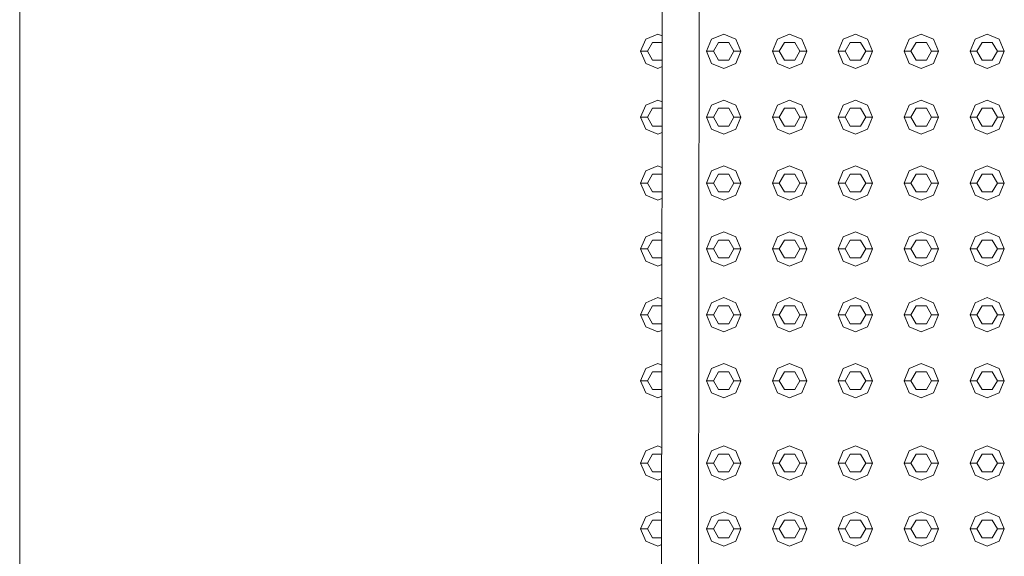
# Model space of a CAD drawing. Header units: millimetres. Extents: x -261 to 187, y -214 to 106.
# Tile 542 of 656: x -218.695 to -217.976, y 10.32 to 10.711. Entities that reach past the tile are written whole.
import ezdxf

# ---------------------------------------------------------------- set-up
doc = ezdxf.new("R2010")
doc.units = ezdxf.units.MM
doc.header["$LTSCALE"] = 0.005
doc.header["$MEASUREMENT"] = 0
for name, color, linetype, lineweight in [('IFC-Elemento construtivo genérico-Contorno', 9, 'Continuous', 5), ('IFC-Laje-Contorno', 9, 'Continuous', 5), ('IFC-Porta-Contorno', 9, 'Continuous', 5)]:
    doc.layers.add(name, color=color, linetype=linetype, lineweight=lineweight)

msp = doc.modelspace()

# ---------------------------------------------------------------- linework, layer by layer
at = {"layer": 'IFC-Elemento construtivo genérico-Contorno', "lineweight": 5}
for p, q in [((-218.24116, 10.68843), (-218.23749, 10.69729)), ((-218.23749, 10.69729), (-218.22864, 10.70096)), ((-218.22864, 10.70096), (-218.22547, 10.69964)), ((-218.19307, 10.68843), (-218.1894, 10.69729)), ((-218.1894, 10.69729), (-218.18055, 10.70096)), ((-218.18055, 10.70096), (-218.17169, 10.69729)), ((-218.17169, 10.69729), (-218.16802, 10.68843)), ((-218.14498, 10.68843), (-218.14131, 10.69729)), ((-218.14131, 10.69729), (-218.13245, 10.70096)), ((-218.13245, 10.70096), (-218.1236, 10.69729)), ((-218.1236, 10.69729), (-218.11993, 10.68843)), ((-218.09689, 10.68843), (-218.09322, 10.69729)), ((-218.09322, 10.69729), (-218.08436, 10.70096)), ((-218.08436, 10.70096), (-218.07551, 10.69729)), ((-218.07551, 10.69729), (-218.07184, 10.68843)), ((-218.0488, 10.68843), (-218.04513, 10.69729)), ((-218.04513, 10.69729), (-218.03627, 10.70096)), ((-218.03627, 10.70096), (-218.02742, 10.69729)), ((-218.02742, 10.69729), (-218.02375, 10.68843)), ((-218.0007, 10.68843), (-217.99704, 10.69729)), ((-217.99704, 10.69729), (-217.98818, 10.70096)), ((-217.98818, 10.70096), (-217.97932, 10.69729)), ((-217.97932, 10.69729), (-217.97566, 10.68843)), ((-218.23615, 10.68843), (-218.2324, 10.69494)), ((-218.2324, 10.69494), (-218.22547, 10.69494)), ((-218.18806, 10.68843), (-218.1843, 10.69494)), ((-218.1843, 10.69494), (-218.17679, 10.69494)), ((-218.17679, 10.69494), (-218.17303, 10.68843)), ((-218.13997, 10.68843), (-218.13621, 10.69494)), ((-218.13621, 10.69494), (-218.1287, 10.69494)), ((-218.1287, 10.69494), (-218.12494, 10.68843)), ((-218.09188, 10.68843), (-218.08812, 10.69494)), ((-218.08812, 10.69494), (-218.08061, 10.69494)), ((-218.08061, 10.69494), (-218.07685, 10.68843)), ((-218.04379, 10.68843), (-218.04003, 10.69494)), ((-218.04003, 10.69494), (-218.03251, 10.69494)), ((-218.03251, 10.69494), (-218.02876, 10.68843)), ((-217.9957, 10.68843), (-217.99194, 10.69494)), ((-217.99194, 10.69494), (-217.98442, 10.69494)), ((-217.98442, 10.69494), (-217.98067, 10.68843)), ((-218.24116, 10.68843), (-218.23615, 10.68843)), ((-218.24116, 10.68843), (-218.23749, 10.67958)), ((-218.23615, 10.68843), (-218.2324, 10.68193)), ((-218.19307, 10.68843), (-218.18806, 10.68843)), ((-218.19307, 10.68843), (-218.1894, 10.67958)), ((-218.18806, 10.68843), (-218.1843, 10.68193)), ((-218.17679, 10.68193), (-218.17303, 10.68843)), ((-218.17303, 10.68843), (-218.16802, 10.68843)), ((-218.17169, 10.67958), (-218.16802, 10.68843)), ((-218.14498, 10.68843), (-218.13997, 10.68843)), ((-218.14498, 10.68843), (-218.14131, 10.67958)), ((-218.13997, 10.68843), (-218.13621, 10.68193)), ((-218.1287, 10.68193), (-218.12494, 10.68843)), ((-218.12494, 10.68843), (-218.11993, 10.68843)), ((-218.1236, 10.67958), (-218.11993, 10.68843)), ((-218.09689, 10.68843), (-218.09188, 10.68843)), ((-218.09689, 10.68843), (-218.09322, 10.67958)), ((-218.09188, 10.68843), (-218.08812, 10.68193)), ((-218.08061, 10.68193), (-218.07685, 10.68843)), ((-218.07685, 10.68843), (-218.07184, 10.68843)), ((-218.07551, 10.67958), (-218.07184, 10.68843)), ((-218.0488, 10.68843), (-218.04379, 10.68843)), ((-218.0488, 10.68843), (-218.04513, 10.67958)), ((-218.04379, 10.68843), (-218.04003, 10.68193)), ((-218.03251, 10.68193), (-218.02876, 10.68843)), ((-218.02876, 10.68843), (-218.02375, 10.68843)), ((-218.02742, 10.67958), (-218.02375, 10.68843)), ((-218.0007, 10.68843), (-217.9957, 10.68843)), ((-218.0007, 10.68843), (-217.99704, 10.67958)), ((-217.9957, 10.68843), (-217.99194, 10.68193)), ((-217.98442, 10.68193), (-217.98067, 10.68843)), ((-217.98067, 10.68843), (-217.97566, 10.68843)), ((-217.97932, 10.67958), (-217.97566, 10.68843)), ((-218.23749, 10.67958), (-218.22864, 10.67591)), ((-218.2324, 10.68193), (-218.22549, 10.68193)), ((-218.22864, 10.67591), (-218.2255, 10.67721)), ((-218.1894, 10.67958), (-218.18055, 10.67591)), ((-218.1843, 10.68193), (-218.17679, 10.68193)), ((-218.18055, 10.67591), (-218.17169, 10.67958)), ((-218.14131, 10.67958), (-218.13245, 10.67591)), ((-218.13621, 10.68193), (-218.1287, 10.68193)), ((-218.13245, 10.67591), (-218.1236, 10.67958)), ((-218.09322, 10.67958), (-218.08436, 10.67591)), ((-218.08812, 10.68193), (-218.08061, 10.68193)), ((-218.08436, 10.67591), (-218.07551, 10.67958)), ((-218.04513, 10.67958), (-218.03627, 10.67591)), ((-218.04003, 10.68193), (-218.03251, 10.68193)), ((-218.03627, 10.67591), (-218.02742, 10.67958)), ((-217.99704, 10.67958), (-217.98818, 10.67591)), ((-217.99194, 10.68193), (-217.98442, 10.68193)), ((-217.98818, 10.67591), (-217.97932, 10.67958)), ((-218.24116, 10.64034), (-218.23749, 10.6492)), ((-218.23749, 10.6492), (-218.22864, 10.65286)), ((-218.23615, 10.64034), (-218.2324, 10.64685)), ((-218.2324, 10.64685), (-218.22554, 10.64685)), ((-218.22864, 10.65286), (-218.22553, 10.65158)), ((-218.19307, 10.64034), (-218.1894, 10.6492)), ((-218.1894, 10.6492), (-218.18055, 10.65286)), ((-218.18806, 10.64034), (-218.1843, 10.64685)), ((-218.1843, 10.64685), (-218.17679, 10.64685)), ((-218.18055, 10.65286), (-218.17169, 10.6492)), ((-218.17679, 10.64685), (-218.17303, 10.64034)), ((-218.17169, 10.6492), (-218.16802, 10.64034)), ((-218.14498, 10.64034), (-218.14131, 10.6492)), ((-218.14131, 10.6492), (-218.13245, 10.65286)), ((-218.13997, 10.64034), (-218.13621, 10.64685)), ((-218.13621, 10.64685), (-218.1287, 10.64685)), ((-218.13245, 10.65286), (-218.1236, 10.6492)), ((-218.1287, 10.64685), (-218.12494, 10.64034)), ((-218.1236, 10.6492), (-218.11993, 10.64034)), ((-218.09689, 10.64034), (-218.09322, 10.6492)), ((-218.09322, 10.6492), (-218.08436, 10.65286)), ((-218.09188, 10.64034), (-218.08812, 10.64685)), ((-218.08812, 10.64685), (-218.08061, 10.64685)), ((-218.08436, 10.65286), (-218.07551, 10.6492)), ((-218.08061, 10.64685), (-218.07685, 10.64034)), ((-218.07551, 10.6492), (-218.07184, 10.64034)), ((-218.0488, 10.64034), (-218.04513, 10.6492)), ((-218.04513, 10.6492), (-218.03627, 10.65286)), ((-218.04379, 10.64034), (-218.04003, 10.64685)), ((-218.04003, 10.64685), (-218.03251, 10.64685)), ((-218.03627, 10.65286), (-218.02742, 10.6492)), ((-218.03251, 10.64685), (-218.02876, 10.64034)), ((-218.02742, 10.6492), (-218.02375, 10.64034)), ((-218.0007, 10.64034), (-217.99704, 10.6492)), ((-217.99704, 10.6492), (-217.98818, 10.65286)), ((-217.9957, 10.64034), (-217.99194, 10.64685)), ((-217.99194, 10.64685), (-217.98442, 10.64685)), ((-217.98818, 10.65286), (-217.97932, 10.6492)), ((-217.98442, 10.64685), (-217.98067, 10.64034)), ((-217.97932, 10.6492), (-217.97566, 10.64034)), ((-218.24116, 10.64034), (-218.23615, 10.64034)), ((-218.24116, 10.64034), (-218.23749, 10.63148)), ((-218.23615, 10.64034), (-218.2324, 10.63383)), ((-218.19307, 10.64034), (-218.18806, 10.64034)), ((-218.19307, 10.64034), (-218.1894, 10.63148)), ((-218.18806, 10.64034), (-218.1843, 10.63383)), ((-218.17679, 10.63383), (-218.17303, 10.64034)), ((-218.17303, 10.64034), (-218.16802, 10.64034)), ((-218.17169, 10.63148), (-218.16802, 10.64034)), ((-218.14498, 10.64034), (-218.13997, 10.64034)), ((-218.14498, 10.64034), (-218.14131, 10.63148)), ((-218.13997, 10.64034), (-218.13621, 10.63383)), ((-218.1287, 10.63383), (-218.12494, 10.64034)), ((-218.12494, 10.64034), (-218.11993, 10.64034)), ((-218.1236, 10.63148), (-218.11993, 10.64034)), ((-218.09689, 10.64034), (-218.09188, 10.64034)), ((-218.09689, 10.64034), (-218.09322, 10.63148)), ((-218.09188, 10.64034), (-218.08812, 10.63383)), ((-218.08061, 10.63383), (-218.07685, 10.64034)), ((-218.07685, 10.64034), (-218.07184, 10.64034)), ((-218.07551, 10.63148), (-218.07184, 10.64034)), ((-218.0488, 10.64034), (-218.04379, 10.64034)), ((-218.0488, 10.64034), (-218.04513, 10.63148)), ((-218.04379, 10.64034), (-218.04003, 10.63383)), ((-218.03251, 10.63383), (-218.02876, 10.64034)), ((-218.02876, 10.64034), (-218.02375, 10.64034)), ((-218.02742, 10.63148), (-218.02375, 10.64034)), ((-218.0007, 10.64034), (-217.9957, 10.64034)), ((-218.0007, 10.64034), (-217.99704, 10.63148)), ((-217.9957, 10.64034), (-217.99194, 10.63383)), ((-217.98442, 10.63383), (-217.98067, 10.64034)), ((-217.98067, 10.64034), (-217.97566, 10.64034)), ((-217.97932, 10.63148), (-217.97566, 10.64034)), ((-218.2324, 10.63383), (-218.22555, 10.63383)), ((-218.1843, 10.63383), (-218.17679, 10.63383)), ((-218.13621, 10.63383), (-218.1287, 10.63383)), ((-218.08812, 10.63383), (-218.08061, 10.63383)), ((-218.04003, 10.63383), (-218.03251, 10.63383)), ((-217.99194, 10.63383), (-217.98442, 10.63383)), ((-218.23749, 10.63148), (-218.22864, 10.62782)), ((-218.22864, 10.62782), (-218.22556, 10.62909)), ((-218.1894, 10.63148), (-218.18055, 10.62782)), ((-218.18055, 10.62782), (-218.17169, 10.63148)), ((-218.14131, 10.63148), (-218.13245, 10.62782)), ((-218.13245, 10.62782), (-218.1236, 10.63148)), ((-218.09322, 10.63148), (-218.08436, 10.62782)), ((-218.08436, 10.62782), (-218.07551, 10.63148)), ((-218.04513, 10.63148), (-218.03627, 10.62782)), ((-218.03627, 10.62782), (-218.02742, 10.63148)), ((-217.99704, 10.63148), (-217.98818, 10.62782)), ((-217.98818, 10.62782), (-217.97932, 10.63148)), ((-218.23749, 10.6011), (-218.22864, 10.60477)), ((-218.22864, 10.60477), (-218.22559, 10.60351)), ((-218.1894, 10.6011), (-218.18055, 10.60477)), ((-218.18055, 10.60477), (-218.17169, 10.6011)), ((-218.14131, 10.6011), (-218.13245, 10.60477)), ((-218.13245, 10.60477), (-218.1236, 10.6011)), ((-218.09322, 10.6011), (-218.08436, 10.60477)), ((-218.08436, 10.60477), (-218.07551, 10.6011)), ((-218.04513, 10.6011), (-218.03627, 10.60477)), ((-218.03627, 10.60477), (-218.02742, 10.6011)), ((-217.99704, 10.6011), (-217.98818, 10.60477)), ((-217.98818, 10.60477), (-217.97932, 10.6011)), ((-218.24116, 10.59225), (-218.23749, 10.6011)), ((-218.23615, 10.59225), (-218.2324, 10.59876)), ((-218.2324, 10.59876), (-218.2256, 10.59876)), ((-218.19307, 10.59225), (-218.1894, 10.6011)), ((-218.18806, 10.59225), (-218.1843, 10.59876)), ((-218.1843, 10.59876), (-218.17679, 10.59876)), ((-218.17679, 10.59876), (-218.17303, 10.59225)), ((-218.17169, 10.6011), (-218.16802, 10.59225)), ((-218.14498, 10.59225), (-218.14131, 10.6011)), ((-218.13997, 10.59225), (-218.13621, 10.59876)), ((-218.13621, 10.59876), (-218.1287, 10.59876)), ((-218.1287, 10.59876), (-218.12494, 10.59225)), ((-218.1236, 10.6011), (-218.11993, 10.59225)), ((-218.09689, 10.59225), (-218.09322, 10.6011)), ((-218.09188, 10.59225), (-218.08812, 10.59876)), ((-218.08812, 10.59876), (-218.08061, 10.59876)), ((-218.08061, 10.59876), (-218.07685, 10.59225)), ((-218.07551, 10.6011), (-218.07184, 10.59225)), ((-218.0488, 10.59225), (-218.04513, 10.6011)), ((-218.04379, 10.59225), (-218.04003, 10.59876)), ((-218.04003, 10.59876), (-218.03251, 10.59876)), ((-218.03251, 10.59876), (-218.02876, 10.59225)), ((-218.02742, 10.6011), (-218.02375, 10.59225)), ((-218.0007, 10.59225), (-217.99704, 10.6011)), ((-217.9957, 10.59225), (-217.99194, 10.59876)), ((-217.99194, 10.59876), (-217.98442, 10.59876)), ((-217.98442, 10.59876), (-217.98067, 10.59225)), ((-217.97932, 10.6011), (-217.97566, 10.59225)), ((-218.24116, 10.59225), (-218.23615, 10.59225)), ((-218.24116, 10.59225), (-218.23749, 10.5834)), ((-218.23615, 10.59225), (-218.2324, 10.58574)), ((-218.19307, 10.59225), (-218.18806, 10.59225)), ((-218.19307, 10.59225), (-218.1894, 10.5834)), ((-218.18806, 10.59225), (-218.1843, 10.58574)), ((-218.17679, 10.58574), (-218.17303, 10.59225)), ((-218.17303, 10.59225), (-218.16802, 10.59225)), ((-218.17169, 10.5834), (-218.16802, 10.59225)), ((-218.14498, 10.59225), (-218.13997, 10.59225)), ((-218.14498, 10.59225), (-218.14131, 10.5834)), ((-218.13997, 10.59225), (-218.13621, 10.58574)), ((-218.1287, 10.58574), (-218.12494, 10.59225)), ((-218.12494, 10.59225), (-218.11993, 10.59225)), ((-218.1236, 10.5834), (-218.11993, 10.59225)), ((-218.09689, 10.59225), (-218.09188, 10.59225)), ((-218.09689, 10.59225), (-218.09322, 10.5834)), ((-218.09188, 10.59225), (-218.08812, 10.58574)), ((-218.08061, 10.58574), (-218.07685, 10.59225)), ((-218.07685, 10.59225), (-218.07184, 10.59225)), ((-218.07551, 10.5834), (-218.07184, 10.59225)), ((-218.0488, 10.59225), (-218.04379, 10.59225)), ((-218.0488, 10.59225), (-218.04513, 10.5834)), ((-218.04379, 10.59225), (-218.04003, 10.58574)), ((-218.03251, 10.58574), (-218.02876, 10.59225)), ((-218.02876, 10.59225), (-218.02375, 10.59225)), ((-218.02742, 10.5834), (-218.02375, 10.59225)), ((-218.0007, 10.59225), (-217.9957, 10.59225)), ((-218.0007, 10.59225), (-217.99704, 10.5834)), ((-217.9957, 10.59225), (-217.99194, 10.58574)), ((-217.98442, 10.58574), (-217.98067, 10.59225)), ((-217.98067, 10.59225), (-217.97566, 10.59225)), ((-217.97932, 10.5834), (-217.97566, 10.59225)), ((-218.23749, 10.5834), (-218.22864, 10.57973)), ((-218.2324, 10.58574), (-218.22561, 10.58574)), ((-218.1894, 10.5834), (-218.18055, 10.57973)), ((-218.1843, 10.58574), (-218.17679, 10.58574)), ((-218.18055, 10.57973), (-218.17169, 10.5834)), ((-218.14131, 10.5834), (-218.13245, 10.57973)), ((-218.13621, 10.58574), (-218.1287, 10.58574)), ((-218.13245, 10.57973), (-218.1236, 10.5834)), ((-218.09322, 10.5834), (-218.08436, 10.57973)), ((-218.08812, 10.58574), (-218.08061, 10.58574)), ((-218.08436, 10.57973), (-218.07551, 10.5834)), ((-218.04513, 10.5834), (-218.03627, 10.57973)), ((-218.04003, 10.58574), (-218.03251, 10.58574)), ((-218.03627, 10.57973), (-218.02742, 10.5834)), ((-217.99704, 10.5834), (-217.98818, 10.57973)), ((-217.99194, 10.58574), (-217.98442, 10.58574)), ((-217.98818, 10.57973), (-217.97932, 10.5834)), ((-218.22864, 10.57973), (-218.22562, 10.58097)), ((-218.24116, 10.54416), (-218.23749, 10.55302)), ((-218.23749, 10.55302), (-218.22864, 10.55668)), ((-218.22864, 10.55668), (-218.22565, 10.55545)), ((-218.19307, 10.54416), (-218.1894, 10.55302)), ((-218.1894, 10.55302), (-218.18055, 10.55668)), ((-218.18055, 10.55668), (-218.17169, 10.55302)), ((-218.17169, 10.55302), (-218.16802, 10.54416)), ((-218.14498, 10.54416), (-218.14131, 10.55302)), ((-218.14131, 10.55302), (-218.13245, 10.55668)), ((-218.13245, 10.55668), (-218.1236, 10.55302)), ((-218.1236, 10.55302), (-218.11993, 10.54416)), ((-218.09689, 10.54416), (-218.09322, 10.55302)), ((-218.09322, 10.55302), (-218.08436, 10.55668)), ((-218.08436, 10.55668), (-218.07551, 10.55302)), ((-218.07551, 10.55302), (-218.07184, 10.54416)), ((-218.0488, 10.54416), (-218.04513, 10.55302)), ((-218.04513, 10.55302), (-218.03627, 10.55668)), ((-218.03627, 10.55668), (-218.02742, 10.55302)), ((-218.02742, 10.55302), (-218.02375, 10.54416)), ((-218.0007, 10.54416), (-217.99704, 10.55302)), ((-217.99704, 10.55302), (-217.98818, 10.55668)), ((-217.98818, 10.55668), (-217.97932, 10.55302)), ((-217.97932, 10.55302), (-217.97566, 10.54416)), ((-218.23615, 10.54416), (-218.2324, 10.55067)), ((-218.2324, 10.55067), (-218.22566, 10.55067)), ((-218.18806, 10.54416), (-218.1843, 10.55067)), ((-218.1843, 10.55067), (-218.17679, 10.55067)), ((-218.17679, 10.55067), (-218.17303, 10.54416)), ((-218.13997, 10.54416), (-218.13621, 10.55067)), ((-218.13621, 10.55067), (-218.1287, 10.55067)), ((-218.1287, 10.55067), (-218.12494, 10.54416)), ((-218.09188, 10.54416), (-218.08812, 10.55067)), ((-218.08812, 10.55067), (-218.08061, 10.55067)), ((-218.08061, 10.55067), (-218.07685, 10.54416)), ((-218.04379, 10.54416), (-218.04003, 10.55067)), ((-218.04003, 10.55067), (-218.03251, 10.55067)), ((-218.03251, 10.55067), (-218.02876, 10.54416)), ((-217.9957, 10.54416), (-217.99194, 10.55067)), ((-217.99194, 10.55067), (-217.98442, 10.55067)), ((-217.98442, 10.55067), (-217.98067, 10.54416)), ((-218.24116, 10.54416), (-218.23615, 10.54416)), ((-218.24116, 10.54416), (-218.23749, 10.5353)), ((-218.23615, 10.54416), (-218.2324, 10.53765)), ((-218.19307, 10.54416), (-218.18806, 10.54416)), ((-218.19307, 10.54416), (-218.1894, 10.5353)), ((-218.18806, 10.54416), (-218.1843, 10.53765)), ((-218.17679, 10.53765), (-218.17303, 10.54416)), ((-218.17303, 10.54416), (-218.16802, 10.54416)), ((-218.17169, 10.5353), (-218.16802, 10.54416)), ((-218.14498, 10.54416), (-218.13997, 10.54416)), ((-218.14498, 10.54416), (-218.14131, 10.5353)), ((-218.13997, 10.54416), (-218.13621, 10.53765)), ((-218.1287, 10.53765), (-218.12494, 10.54416)), ((-218.12494, 10.54416), (-218.11993, 10.54416)), ((-218.1236, 10.5353), (-218.11993, 10.54416)), ((-218.09689, 10.54416), (-218.09188, 10.54416)), ((-218.09689, 10.54416), (-218.09322, 10.5353)), ((-218.09188, 10.54416), (-218.08812, 10.53765)), ((-218.08061, 10.53765), (-218.07685, 10.54416)), ((-218.07685, 10.54416), (-218.07184, 10.54416)), ((-218.07551, 10.5353), (-218.07184, 10.54416)), ((-218.0488, 10.54416), (-218.04379, 10.54416)), ((-218.0488, 10.54416), (-218.04513, 10.5353)), ((-218.04379, 10.54416), (-218.04003, 10.53765)), ((-218.03251, 10.53765), (-218.02876, 10.54416)), ((-218.02876, 10.54416), (-218.02375, 10.54416)), ((-218.02742, 10.5353), (-218.02375, 10.54416)), ((-218.0007, 10.54416), (-217.9957, 10.54416)), ((-218.0007, 10.54416), (-217.99704, 10.5353)), ((-217.9957, 10.54416), (-217.99194, 10.53765)), ((-217.98442, 10.53765), (-217.98067, 10.54416)), ((-217.98067, 10.54416), (-217.97566, 10.54416)), ((-217.97932, 10.5353), (-217.97566, 10.54416)), ((-218.23749, 10.5353), (-218.22864, 10.53164)), ((-218.2324, 10.53765), (-218.22568, 10.53765)), ((-218.22864, 10.53164), (-218.22568, 10.53286)), ((-218.1894, 10.5353), (-218.18055, 10.53164)), ((-218.1843, 10.53765), (-218.17679, 10.53765)), ((-218.18055, 10.53164), (-218.17169, 10.5353)), ((-218.14131, 10.5353), (-218.13245, 10.53164)), ((-218.13621, 10.53765), (-218.1287, 10.53765)), ((-218.13245, 10.53164), (-218.1236, 10.5353)), ((-218.09322, 10.5353), (-218.08436, 10.53164)), ((-218.08812, 10.53765), (-218.08061, 10.53765)), ((-218.08436, 10.53164), (-218.07551, 10.5353)), ((-218.04513, 10.5353), (-218.03627, 10.53164)), ((-218.04003, 10.53765), (-218.03251, 10.53765)), ((-218.03627, 10.53164), (-218.02742, 10.5353)), ((-217.99704, 10.5353), (-217.98818, 10.53164)), ((-217.99194, 10.53765), (-217.98442, 10.53765)), ((-217.98818, 10.53164), (-217.97932, 10.5353)), ((-218.24116, 10.49607), (-218.23749, 10.50492)), ((-218.23749, 10.50492), (-218.22864, 10.50859)), ((-218.22864, 10.50859), (-218.22572, 10.50738)), ((-218.19307, 10.49607), (-218.1894, 10.50492)), ((-218.1894, 10.50492), (-218.18055, 10.50859)), ((-218.18055, 10.50859), (-218.17169, 10.50492)), ((-218.17169, 10.50492), (-218.16802, 10.49607)), ((-218.14498, 10.49607), (-218.14131, 10.50492)), ((-218.14131, 10.50492), (-218.13245, 10.50859)), ((-218.13245, 10.50859), (-218.1236, 10.50492)), ((-218.1236, 10.50492), (-218.11993, 10.49607)), ((-218.09689, 10.49607), (-218.09322, 10.50492)), ((-218.09322, 10.50492), (-218.08436, 10.50859)), ((-218.08436, 10.50859), (-218.07551, 10.50492)), ((-218.07551, 10.50492), (-218.07184, 10.49607)), ((-218.0488, 10.49607), (-218.04513, 10.50492)), ((-218.04513, 10.50492), (-218.03627, 10.50859)), ((-218.03627, 10.50859), (-218.02742, 10.50492)), ((-218.02742, 10.50492), (-218.02375, 10.49607)), ((-218.0007, 10.49607), (-217.99704, 10.50492)), ((-217.99704, 10.50492), (-217.98818, 10.50859)), ((-217.98818, 10.50859), (-217.97932, 10.50492)), ((-217.97932, 10.50492), (-217.97566, 10.49607)), ((-218.24116, 10.49607), (-218.23615, 10.49607)), ((-218.24116, 10.49607), (-218.23749, 10.48721)), ((-218.23615, 10.49607), (-218.2324, 10.50257)), ((-218.23615, 10.49607), (-218.2324, 10.48956)), ((-218.2324, 10.50257), (-218.22572, 10.50257)), ((-218.19307, 10.49607), (-218.18806, 10.49607)), ((-218.19307, 10.49607), (-218.1894, 10.48721)), ((-218.18806, 10.49607), (-218.1843, 10.50257)), ((-218.18806, 10.49607), (-218.1843, 10.48956)), ((-218.1843, 10.50257), (-218.17679, 10.50257)), ((-218.17679, 10.50257), (-218.17303, 10.49607)), ((-218.17679, 10.48956), (-218.17303, 10.49607)), ((-218.17303, 10.49607), (-218.16802, 10.49607)), ((-218.17169, 10.48721), (-218.16802, 10.49607)), ((-218.14498, 10.49607), (-218.13997, 10.49607)), ((-218.14498, 10.49607), (-218.14131, 10.48721)), ((-218.13997, 10.49607), (-218.13621, 10.50257)), ((-218.13997, 10.49607), (-218.13621, 10.48956)), ((-218.13621, 10.50257), (-218.1287, 10.50257)), ((-218.1287, 10.50257), (-218.12494, 10.49607)), ((-218.1287, 10.48956), (-218.12494, 10.49607)), ((-218.12494, 10.49607), (-218.11993, 10.49607)), ((-218.1236, 10.48721), (-218.11993, 10.49607)), ((-218.09689, 10.49607), (-218.09188, 10.49607)), ((-218.09689, 10.49607), (-218.09322, 10.48721)), ((-218.09188, 10.49607), (-218.08812, 10.50257)), ((-218.09188, 10.49607), (-218.08812, 10.48956)), ((-218.08812, 10.50257), (-218.08061, 10.50257)), ((-218.08061, 10.50257), (-218.07685, 10.49607)), ((-218.08061, 10.48956), (-218.07685, 10.49607)), ((-218.07685, 10.49607), (-218.07184, 10.49607)), ((-218.07551, 10.48721), (-218.07184, 10.49607)), ((-218.0488, 10.49607), (-218.04379, 10.49607)), ((-218.0488, 10.49607), (-218.04513, 10.48721)), ((-218.04379, 10.49607), (-218.04003, 10.50257)), ((-218.04379, 10.49607), (-218.04003, 10.48956)), ((-218.04003, 10.50257), (-218.03251, 10.50257)), ((-218.03251, 10.50257), (-218.02876, 10.49607)), ((-218.03251, 10.48956), (-218.02876, 10.49607)), ((-218.02876, 10.49607), (-218.02375, 10.49607)), ((-218.02742, 10.48721), (-218.02375, 10.49607)), ((-218.0007, 10.49607), (-217.9957, 10.49607)), ((-218.0007, 10.49607), (-217.99704, 10.48721)), ((-217.9957, 10.49607), (-217.99194, 10.50257)), ((-217.9957, 10.49607), (-217.99194, 10.48956)), ((-217.99194, 10.50257), (-217.98442, 10.50257)), ((-217.98442, 10.50257), (-217.98067, 10.49607)), ((-217.98442, 10.48956), (-217.98067, 10.49607)), ((-217.98067, 10.49607), (-217.97566, 10.49607)), ((-217.97932, 10.48721), (-217.97566, 10.49607)), ((-218.2324, 10.48956), (-218.22574, 10.48956)), ((-218.1843, 10.48956), (-218.17679, 10.48956)), ((-218.13621, 10.48956), (-218.1287, 10.48956)), ((-218.08812, 10.48956), (-218.08061, 10.48956)), ((-218.04003, 10.48956), (-218.03251, 10.48956)), ((-217.99194, 10.48956), (-217.98442, 10.48956)), ((-218.23749, 10.48721), (-218.22864, 10.48354)), ((-218.22864, 10.48354), (-218.22575, 10.48474)), ((-218.1894, 10.48721), (-218.18055, 10.48354)), ((-218.18055, 10.48354), (-218.17169, 10.48721)), ((-218.14131, 10.48721), (-218.13245, 10.48354)), ((-218.13245, 10.48354), (-218.1236, 10.48721)), ((-218.09322, 10.48721), (-218.08436, 10.48354)), ((-218.08436, 10.48354), (-218.07551, 10.48721)), ((-218.04513, 10.48721), (-218.03627, 10.48354)), ((-218.03627, 10.48354), (-218.02742, 10.48721)), ((-217.99704, 10.48721), (-217.98818, 10.48354)), ((-217.98818, 10.48354), (-217.97932, 10.48721)), ((-218.23749, 10.45683), (-218.22864, 10.4605)), ((-218.22864, 10.4605), (-218.22578, 10.45932)), ((-218.1894, 10.45683), (-218.18055, 10.4605)), ((-218.18055, 10.4605), (-218.17169, 10.45683)), ((-218.14131, 10.45683), (-218.13245, 10.4605)), ((-218.13245, 10.4605), (-218.1236, 10.45683)), ((-218.09322, 10.45683), (-218.08436, 10.4605)), ((-218.08436, 10.4605), (-218.07551, 10.45683)), ((-218.04513, 10.45683), (-218.03627, 10.4605)), ((-218.03627, 10.4605), (-218.02742, 10.45683)), ((-217.99704, 10.45683), (-217.98818, 10.4605)), ((-217.98818, 10.4605), (-217.97932, 10.45683)), ((-218.24116, 10.44798), (-218.23749, 10.45683)), ((-218.23615, 10.44798), (-218.2324, 10.45448)), ((-218.2324, 10.45448), (-218.22578, 10.45448)), ((-218.19307, 10.44798), (-218.1894, 10.45683)), ((-218.18806, 10.44798), (-218.1843, 10.45448)), ((-218.1843, 10.45448), (-218.17679, 10.45448)), ((-218.17679, 10.45448), (-218.17303, 10.44798)), ((-218.17169, 10.45683), (-218.16802, 10.44798)), ((-218.14498, 10.44798), (-218.14131, 10.45683)), ((-218.13997, 10.44798), (-218.13621, 10.45448)), ((-218.13621, 10.45448), (-218.1287, 10.45448)), ((-218.1287, 10.45448), (-218.12494, 10.44798)), ((-218.1236, 10.45683), (-218.11993, 10.44798)), ((-218.09689, 10.44798), (-218.09322, 10.45683)), ((-218.09188, 10.44798), (-218.08812, 10.45448)), ((-218.08812, 10.45448), (-218.08061, 10.45448)), ((-218.08061, 10.45448), (-218.07685, 10.44798)), ((-218.07551, 10.45683), (-218.07184, 10.44798)), ((-218.0488, 10.44798), (-218.04513, 10.45683)), ((-218.04379, 10.44798), (-218.04003, 10.45448)), ((-218.04003, 10.45448), (-218.03251, 10.45448)), ((-218.03251, 10.45448), (-218.02876, 10.44798)), ((-218.02742, 10.45683), (-218.02375, 10.44798)), ((-218.0007, 10.44798), (-217.99704, 10.45683)), ((-217.9957, 10.44798), (-217.99194, 10.45448)), ((-217.99194, 10.45448), (-217.98442, 10.45448)), ((-217.98442, 10.45448), (-217.98067, 10.44798)), ((-217.97932, 10.45683), (-217.97566, 10.44798)), ((-218.24116, 10.44798), (-218.23615, 10.44798)), ((-218.24116, 10.44798), (-218.23749, 10.43912)), ((-218.23615, 10.44798), (-218.2324, 10.44147)), ((-218.19307, 10.44798), (-218.18806, 10.44798)), ((-218.19307, 10.44798), (-218.1894, 10.43912)), ((-218.18806, 10.44798), (-218.1843, 10.44147)), ((-218.17679, 10.44147), (-218.17303, 10.44798)), ((-218.17303, 10.44798), (-218.16802, 10.44798)), ((-218.17169, 10.43912), (-218.16802, 10.44798)), ((-218.14498, 10.44798), (-218.13997, 10.44798)), ((-218.14498, 10.44798), (-218.14131, 10.43912)), ((-218.13997, 10.44798), (-218.13621, 10.44147)), ((-218.1287, 10.44147), (-218.12494, 10.44798)), ((-218.12494, 10.44798), (-218.11993, 10.44798)), ((-218.1236, 10.43912), (-218.11993, 10.44798)), ((-218.09689, 10.44798), (-218.09188, 10.44798)), ((-218.09689, 10.44798), (-218.09322, 10.43912)), ((-218.09188, 10.44798), (-218.08812, 10.44147)), ((-218.08061, 10.44147), (-218.07685, 10.44798)), ((-218.07685, 10.44798), (-218.07184, 10.44798)), ((-218.07551, 10.43912), (-218.07184, 10.44798)), ((-218.0488, 10.44798), (-218.04379, 10.44798)), ((-218.0488, 10.44798), (-218.04513, 10.43912)), ((-218.04379, 10.44798), (-218.04003, 10.44147)), ((-218.03251, 10.44147), (-218.02876, 10.44798)), ((-218.02876, 10.44798), (-218.02375, 10.44798)), ((-218.02742, 10.43912), (-218.02375, 10.44798)), ((-218.0007, 10.44798), (-217.9957, 10.44798)), ((-218.0007, 10.44798), (-217.99704, 10.43912)), ((-217.9957, 10.44798), (-217.99194, 10.44147)), ((-217.98442, 10.44147), (-217.98067, 10.44798)), ((-217.98067, 10.44798), (-217.97566, 10.44798)), ((-217.97932, 10.43912), (-217.97566, 10.44798)), ((-218.23749, 10.43912), (-218.22864, 10.43545)), ((-218.2324, 10.44147), (-218.2258, 10.44147)), ((-218.1894, 10.43912), (-218.18055, 10.43545)), ((-218.1843, 10.44147), (-218.17679, 10.44147)), ((-218.18055, 10.43545), (-218.17169, 10.43912)), ((-218.14131, 10.43912), (-218.13245, 10.43545)), ((-218.13621, 10.44147), (-218.1287, 10.44147)), ((-218.13245, 10.43545), (-218.1236, 10.43912)), ((-218.09322, 10.43912), (-218.08436, 10.43545)), ((-218.08812, 10.44147), (-218.08061, 10.44147)), ((-218.08436, 10.43545), (-218.07551, 10.43912)), ((-218.04513, 10.43912), (-218.03627, 10.43545)), ((-218.04003, 10.44147), (-218.03251, 10.44147)), ((-218.03627, 10.43545), (-218.02742, 10.43912)), ((-217.99704, 10.43912), (-217.98818, 10.43545)), ((-217.99194, 10.44147), (-217.98442, 10.44147)), ((-217.98818, 10.43545), (-217.97932, 10.43912)), ((-218.22864, 10.43545), (-218.22581, 10.43663)), ((-218.24116, 10.38786), (-218.23749, 10.39672)), ((-218.23749, 10.39672), (-218.22864, 10.40039)), ((-218.22864, 10.40039), (-218.22586, 10.39923)), ((-218.19307, 10.38786), (-218.1894, 10.39672)), ((-218.1894, 10.39672), (-218.18055, 10.40039)), ((-218.18055, 10.40039), (-218.17169, 10.39672)), ((-218.17169, 10.39672), (-218.16802, 10.38786)), ((-218.14498, 10.38786), (-218.14131, 10.39672)), ((-218.14131, 10.39672), (-218.13245, 10.40039)), ((-218.13245, 10.40039), (-218.1236, 10.39672)), ((-218.1236, 10.39672), (-218.11993, 10.38786)), ((-218.09689, 10.38786), (-218.09322, 10.39672)), ((-218.09322, 10.39672), (-218.08436, 10.40039)), ((-218.08436, 10.40039), (-218.07551, 10.39672)), ((-218.07551, 10.39672), (-218.07184, 10.38786)), ((-218.0488, 10.38786), (-218.04513, 10.39672)), ((-218.04513, 10.39672), (-218.03627, 10.40039)), ((-218.03627, 10.40039), (-218.02742, 10.39672)), ((-218.02742, 10.39672), (-218.02375, 10.38786)), ((-218.0007, 10.38786), (-217.99704, 10.39672)), ((-217.99704, 10.39672), (-217.98818, 10.40039)), ((-217.98818, 10.40039), (-217.97932, 10.39672)), ((-217.97932, 10.39672), (-217.97566, 10.38786)), ((-218.24116, 10.38786), (-218.23615, 10.38786)), ((-218.24116, 10.38786), (-218.23749, 10.37901)), ((-218.23615, 10.38786), (-218.2324, 10.39437)), ((-218.23615, 10.38786), (-218.2324, 10.38136)), ((-218.2324, 10.39437), (-218.22586, 10.39437)), ((-218.19307, 10.38786), (-218.18806, 10.38786)), ((-218.19307, 10.38786), (-218.1894, 10.37901)), ((-218.18806, 10.38786), (-218.1843, 10.39437)), ((-218.18806, 10.38786), (-218.1843, 10.38136)), ((-218.1843, 10.39437), (-218.17679, 10.39437)), ((-218.17679, 10.39437), (-218.17303, 10.38786)), ((-218.17679, 10.38136), (-218.17303, 10.38786)), ((-218.17303, 10.38786), (-218.16802, 10.38786)), ((-218.17169, 10.37901), (-218.16802, 10.38786)), ((-218.14498, 10.38786), (-218.13997, 10.38786)), ((-218.14498, 10.38786), (-218.14131, 10.37901)), ((-218.13997, 10.38786), (-218.13621, 10.39437)), ((-218.13997, 10.38786), (-218.13621, 10.38136)), ((-218.13621, 10.39437), (-218.1287, 10.39437)), ((-218.1287, 10.39437), (-218.12494, 10.38786)), ((-218.1287, 10.38136), (-218.12494, 10.38786)), ((-218.12494, 10.38786), (-218.11993, 10.38786)), ((-218.1236, 10.37901), (-218.11993, 10.38786)), ((-218.09689, 10.38786), (-218.09188, 10.38786)), ((-218.09689, 10.38786), (-218.09322, 10.37901)), ((-218.09188, 10.38786), (-218.08812, 10.39437)), ((-218.09188, 10.38786), (-218.08812, 10.38136)), ((-218.08812, 10.39437), (-218.08061, 10.39437)), ((-218.08061, 10.39437), (-218.07685, 10.38786)), ((-218.08061, 10.38136), (-218.07685, 10.38786)), ((-218.07685, 10.38786), (-218.07184, 10.38786)), ((-218.07551, 10.37901), (-218.07184, 10.38786)), ((-218.0488, 10.38786), (-218.04379, 10.38786)), ((-218.0488, 10.38786), (-218.04513, 10.37901)), ((-218.04379, 10.38786), (-218.04003, 10.39437)), ((-218.04379, 10.38786), (-218.04003, 10.38136)), ((-218.04003, 10.39437), (-218.03251, 10.39437)), ((-218.03251, 10.39437), (-218.02876, 10.38786)), ((-218.03251, 10.38136), (-218.02876, 10.38786)), ((-218.02876, 10.38786), (-218.02375, 10.38786)), ((-218.02742, 10.37901), (-218.02375, 10.38786)), ((-218.0007, 10.38786), (-217.9957, 10.38786)), ((-218.0007, 10.38786), (-217.99704, 10.37901)), ((-217.9957, 10.38786), (-217.99194, 10.39437)), ((-217.9957, 10.38786), (-217.99194, 10.38136)), ((-217.99194, 10.39437), (-217.98442, 10.39437)), ((-217.98442, 10.39437), (-217.98067, 10.38786)), ((-217.98442, 10.38136), (-217.98067, 10.38786)), ((-217.98067, 10.38786), (-217.97566, 10.38786)), ((-217.97932, 10.37901), (-217.97566, 10.38786)), ((-218.2324, 10.38136), (-218.22588, 10.38136)), ((-218.1843, 10.38136), (-218.17679, 10.38136)), ((-218.13621, 10.38136), (-218.1287, 10.38136)), ((-218.08812, 10.38136), (-218.08061, 10.38136)), ((-218.04003, 10.38136), (-218.03251, 10.38136)), ((-217.99194, 10.38136), (-217.98442, 10.38136)), ((-218.23749, 10.37901), (-218.22864, 10.37534)), ((-218.22864, 10.37534), (-218.22589, 10.37648)), ((-218.1894, 10.37901), (-218.18055, 10.37534)), ((-218.18055, 10.37534), (-218.17169, 10.37901)), ((-218.14131, 10.37901), (-218.13245, 10.37534)), ((-218.13245, 10.37534), (-218.1236, 10.37901)), ((-218.09322, 10.37901), (-218.08436, 10.37534)), ((-218.08436, 10.37534), (-218.07551, 10.37901)), ((-218.04513, 10.37901), (-218.03627, 10.37534)), ((-218.03627, 10.37534), (-218.02742, 10.37901)), ((-217.99704, 10.37901), (-217.98818, 10.37534)), ((-217.98818, 10.37534), (-217.97932, 10.37901)), ((-218.23749, 10.34863), (-218.22864, 10.35229)), ((-218.22864, 10.35229), (-218.22592, 10.35117)), ((-218.1894, 10.34863), (-218.18055, 10.35229)), ((-218.18055, 10.35229), (-218.17169, 10.34863)), ((-218.14131, 10.34863), (-218.13245, 10.35229)), ((-218.13245, 10.35229), (-218.1236, 10.34863)), ((-218.09322, 10.34863), (-218.08436, 10.35229)), ((-218.08436, 10.35229), (-218.07551, 10.34863)), ((-218.04513, 10.34863), (-218.03627, 10.35229)), ((-218.03627, 10.35229), (-218.02742, 10.34863)), ((-217.99704, 10.34863), (-217.98818, 10.35229)), ((-217.98818, 10.35229), (-217.97932, 10.34863)), ((-218.24116, 10.33977), (-218.23749, 10.34863)), ((-218.23615, 10.33977), (-218.2324, 10.34628)), ((-218.2324, 10.34628), (-218.22592, 10.34628)), ((-218.19307, 10.33977), (-218.1894, 10.34863)), ((-218.18806, 10.33977), (-218.1843, 10.34628)), ((-218.1843, 10.34628), (-218.17679, 10.34628)), ((-218.17679, 10.34628), (-218.17303, 10.33977)), ((-218.17169, 10.34863), (-218.16802, 10.33977)), ((-218.14498, 10.33977), (-218.14131, 10.34863)), ((-218.13997, 10.33977), (-218.13621, 10.34628)), ((-218.13621, 10.34628), (-218.1287, 10.34628)), ((-218.1287, 10.34628), (-218.12494, 10.33977)), ((-218.1236, 10.34863), (-218.11993, 10.33977)), ((-218.09689, 10.33977), (-218.09322, 10.34863)), ((-218.09188, 10.33977), (-218.08812, 10.34628)), ((-218.08812, 10.34628), (-218.08061, 10.34628)), ((-218.08061, 10.34628), (-218.07685, 10.33977)), ((-218.07551, 10.34863), (-218.07184, 10.33977)), ((-218.0488, 10.33977), (-218.04513, 10.34863)), ((-218.04379, 10.33977), (-218.04003, 10.34628)), ((-218.04003, 10.34628), (-218.03251, 10.34628)), ((-218.03251, 10.34628), (-218.02876, 10.33977)), ((-218.02742, 10.34863), (-218.02375, 10.33977)), ((-218.0007, 10.33977), (-217.99704, 10.34863)), ((-217.9957, 10.33977), (-217.99194, 10.34628)), ((-217.99194, 10.34628), (-217.98442, 10.34628)), ((-217.98442, 10.34628), (-217.98067, 10.33977)), ((-217.97932, 10.34863), (-217.97566, 10.33977)), ((-218.24116, 10.33977), (-218.23615, 10.33977)), ((-218.24116, 10.33977), (-218.23749, 10.33091)), ((-218.23615, 10.33977), (-218.2324, 10.33326)), ((-218.19307, 10.33977), (-218.18806, 10.33977)), ((-218.19307, 10.33977), (-218.1894, 10.33091)), ((-218.18806, 10.33977), (-218.1843, 10.33326)), ((-218.17679, 10.33326), (-218.17303, 10.33977)), ((-218.17303, 10.33977), (-218.16802, 10.33977)), ((-218.17169, 10.33091), (-218.16802, 10.33977)), ((-218.14498, 10.33977), (-218.13997, 10.33977)), ((-218.14498, 10.33977), (-218.14131, 10.33091)), ((-218.13997, 10.33977), (-218.13621, 10.33326)), ((-218.1287, 10.33326), (-218.12494, 10.33977)), ((-218.12494, 10.33977), (-218.11993, 10.33977)), ((-218.1236, 10.33091), (-218.11993, 10.33977)), ((-218.09689, 10.33977), (-218.09188, 10.33977)), ((-218.09689, 10.33977), (-218.09322, 10.33091)), ((-218.09188, 10.33977), (-218.08812, 10.33326)), ((-218.08061, 10.33326), (-218.07685, 10.33977)), ((-218.07685, 10.33977), (-218.07184, 10.33977)), ((-218.07551, 10.33091), (-218.07184, 10.33977)), ((-218.0488, 10.33977), (-218.04379, 10.33977)), ((-218.0488, 10.33977), (-218.04513, 10.33091)), ((-218.04379, 10.33977), (-218.04003, 10.33326)), ((-218.03251, 10.33326), (-218.02876, 10.33977)), ((-218.02876, 10.33977), (-218.02375, 10.33977)), ((-218.02742, 10.33091), (-218.02375, 10.33977)), ((-218.0007, 10.33977), (-217.9957, 10.33977)), ((-218.0007, 10.33977), (-217.99704, 10.33091)), ((-217.9957, 10.33977), (-217.99194, 10.33326)), ((-217.98442, 10.33326), (-217.98067, 10.33977)), ((-217.98067, 10.33977), (-217.97566, 10.33977)), ((-217.97932, 10.33091), (-217.97566, 10.33977)), ((-218.23749, 10.33091), (-218.22864, 10.32724)), ((-218.2324, 10.33326), (-218.22594, 10.33326)), ((-218.1894, 10.33091), (-218.18055, 10.32724)), ((-218.1843, 10.33326), (-218.17679, 10.33326)), ((-218.18055, 10.32724), (-218.17169, 10.33091)), ((-218.14131, 10.33091), (-218.13245, 10.32724)), ((-218.13621, 10.33326), (-218.1287, 10.33326)), ((-218.13245, 10.32724), (-218.1236, 10.33091)), ((-218.09322, 10.33091), (-218.08436, 10.32724)), ((-218.08812, 10.33326), (-218.08061, 10.33326)), ((-218.08436, 10.32724), (-218.07551, 10.33091)), ((-218.04513, 10.33091), (-218.03627, 10.32724)), ((-218.04003, 10.33326), (-218.03251, 10.33326)), ((-218.03627, 10.32724), (-218.02742, 10.33091)), ((-217.99704, 10.33091), (-217.98818, 10.32724)), ((-217.99194, 10.33326), (-217.98442, 10.33326)), ((-217.98818, 10.32724), (-217.97932, 10.33091)), ((-218.22864, 10.32724), (-218.22595, 10.32836))]:
    msp.add_line(p, q, dxfattribs=at)
at = {"layer": 'IFC-Laje-Contorno', "lineweight": 5}
msp.add_line((-218.69452, 9.22405), (-218.69452, 12.50996), dxfattribs=at)
at = {"layer": 'IFC-Porta-Contorno', "lineweight": 5}
for p, q in [((-218.22551, 10.66402), (-218.22525, 10.86657)), ((-218.19918, 10.06141), (-218.19814, 10.86654)), ((-218.22655, 9.8589), (-218.22551, 10.66402))]:
    msp.add_line(p, q, dxfattribs=at)

doc.saveas('drawing.dxf')
